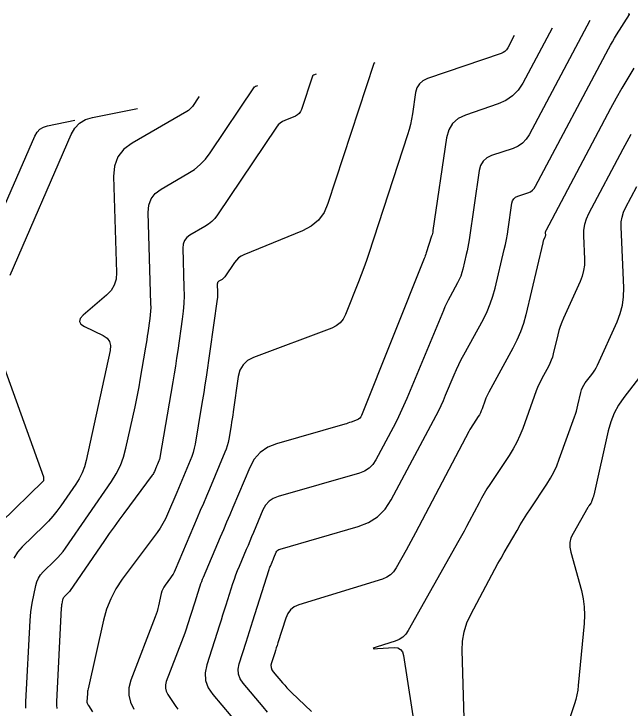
# Model space of a CAD drawing. Extents: x 1354696 to 1366163, y 660729 to 670380.
# Drawn here: x 1363364.8 to 1363450.9, y 665087.3 to 665184.4 of the extents above; entities that cross this region are included whole.
import ezdxf

# ---------------------------------------------------------------- set-up
doc = ezdxf.new("R2010")
doc.units = 0
doc.layers.add('R_Contours', color=7, linetype='Continuous')

msp = doc.modelspace()

# ---------------------------------------------------------------- linework, layer by layer
at = {"layer": 'R_Contours'}
for points in [[(1363400.266, 665086.714), (1363399.621, 665087.456), (1363396.825, 665090.752), (1363396.408, 665091.374), (1363396.179, 665092.033), (1363396.138, 665092.729), (1363396.284, 665093.463), (1363397.245, 665096.473), (1363397.486, 665097.226), (1363397.725, 665097.978), (1363397.964, 665098.731), (1363398.203, 665099.484), (1363400.434, 665106.531), (1363400.483, 665106.681), (1363400.536, 665106.829), (1363400.593, 665106.977), (1363400.653, 665107.123), (1363400.9, 665107.704), (1363400.961, 665107.849), (1363401.023, 665107.995), (1363401.085, 665108.14), (1363401.146, 665108.286), (1363401.476, 665109.067), (1363401.565, 665109.23), (1363401.682, 665109.362), (1363401.827, 665109.462), (1363401.999, 665109.531), (1363412.943, 665112.663), (1363414.391, 665113.228), (1363415.64, 665114.037), (1363416.692, 665115.092), (1363417.545, 665116.39), (1363423.831, 665128.235), (1363424.187, 665128.926), (1363424.527, 665129.624), (1363424.851, 665130.33), (1363425.158, 665131.044), (1363426.353, 665133.914), (1363426.661, 665134.627), (1363426.987, 665135.331), (1363427.332, 665136.027), (1363427.695, 665136.714), (1363430.426, 665141.714), (1363430.949, 665142.752), (1363431.399, 665143.819), (1363431.777, 665144.913), (1363432.081, 665146.035), (1363433.353, 665151.423), (1363433.514, 665152.139), (1363433.659, 665152.857), (1363433.789, 665153.579), (1363433.902, 665154.303), (1363434.431, 665157.918), (1363434.523, 665158.257), (1363434.69, 665158.533), (1363434.932, 665158.747), (1363435.249, 665158.899), (1363436.667, 665159.379), (1363436.999, 665159.526), (1363437.286, 665159.725), (1363437.529, 665159.976), (1363437.727, 665160.281), (1363447.938, 665179.523), (1363448.207, 665180.02), (1363448.485, 665180.511), (1363448.772, 665180.996), (1363449.068, 665181.477), (1363450.848, 665184.312), (1363450.855, 665184.327), (1363450.855, 665184.341), (1363450.847, 665184.352), (1363450.833, 665184.361), (1363450.722, 665184.407)], [(1363445.306, 665183.462), (1363436.837, 665167.502), (1363436.418, 665166.858), (1363435.904, 665166.325), (1363435.295, 665165.903), (1363434.592, 665165.593), (1363431.588, 665164.575), (1363430.917, 665164.254), (1363430.405, 665163.801), (1363430.051, 665163.215), (1363429.857, 665162.497), (1363428.439, 665152.804), (1363428.358, 665152.286), (1363428.265, 665151.77), (1363428.161, 665151.256), (1363428.046, 665150.745), (1363427.564, 665148.703), (1363427.428, 665148.199), (1363427.258, 665147.707), (1363427.056, 665147.228), (1363426.821, 665146.761), (1363425.775, 665144.847), (1363425.523, 665144.371), (1363425.284, 665143.889), (1363425.058, 665143.401), (1363424.845, 665142.907), (1363419.717, 665130.593), (1363419.274, 665129.562), (1363418.807, 665128.543), (1363418.316, 665127.534), (1363417.802, 665126.537), (1363415.389, 665121.991), (1363414.968, 665121.35), (1363414.448, 665120.829), (1363413.831, 665120.429), (1363413.116, 665120.15), (1363401.755, 665116.899), (1363401.051, 665116.618), (1363400.461, 665116.208), (1363399.983, 665115.671), (1363399.619, 665115.007), (1363398.276, 665111.821), (1363398.025, 665111.228), (1363397.775, 665110.635), (1363397.523, 665110.042), (1363397.272, 665109.449), (1363396.264, 665107.079), (1363396.02, 665106.484), (1363395.789, 665105.884), (1363395.573, 665105.278), (1363395.372, 665104.667), (1363394.423, 665101.668), (1363394.2, 665100.964), (1363393.976, 665100.26), (1363393.752, 665099.556), (1363393.527, 665098.852), (1363391.763, 665093.328), (1363391.538, 665092.202), (1363391.602, 665091.133), (1363391.954, 665090.122), (1363392.594, 665089.168), (1363397.659, 665083.194)], [(1363440.03, 665182.418), (1363435.947, 665174.724), (1363435.307, 665173.739), (1363434.522, 665172.924), (1363433.592, 665172.28), (1363432.517, 665171.806), (1363427.928, 665170.251), (1363426.902, 665169.761), (1363426.12, 665169.069), (1363425.58, 665168.174), (1363425.283, 665167.077), (1363423.382, 665154.081), (1363423.349, 665153.884), (1363423.307, 665153.688), (1363423.257, 665153.495), (1363423.199, 665153.303), (1363422.436, 665150.967), (1363422.37, 665150.769), (1363422.3, 665150.571), (1363422.227, 665150.375), (1363422.152, 665150.18), (1363413.392, 665128.2), (1363413.291, 665128.003), (1363413.158, 665127.84), (1363412.992, 665127.71), (1363412.794, 665127.612), (1363411.936, 665127.289), (1363411.721, 665127.21), (1363411.504, 665127.136), (1363411.286, 665127.067), (1363411.067, 665127.001), (1363401.51, 665124.267), (1363400.275, 665123.773), (1363399.239, 665123.055), (1363398.402, 665122.112), (1363397.763, 665120.946), (1363395.406, 665115.356), (1363394.966, 665114.315), (1363394.526, 665113.275), (1363394.085, 665112.235), (1363393.644, 665111.195), (1363391.24, 665105.54), (1363391.12, 665105.247), (1363391.006, 665104.951), (1363390.9, 665104.653), (1363390.801, 665104.353), (1363390.419, 665103.145), (1363390.323, 665102.843), (1363390.227, 665102.541), (1363390.131, 665102.24), (1363390.035, 665101.938), (1363389.074, 665098.931), (1363388.878, 665098.331), (1363388.673, 665097.733), (1363388.46, 665097.139), (1363388.238, 665096.548), (1363386.1, 665090.972), (1363385.977, 665090.508), (1363385.969, 665090.057), (1363386.076, 665089.619), (1363386.297, 665089.194), (1363387.41, 665087.517), (1363387.7, 665087.108)], [(1363434.755, 665181.375), (1363433.836, 665179.643), (1363433.663, 665179.378), (1363433.451, 665179.158), (1363433.2, 665178.984), (1363432.911, 665178.856), (1363422.606, 665175.364), (1363421.969, 665175.06), (1363421.483, 665174.63), (1363421.147, 665174.074), (1363420.963, 665173.392), (1363420.527, 665170.414), (1363420.403, 665169.674), (1363420.247, 665168.94), (1363420.06, 665168.214), (1363419.842, 665167.495), (1363414.424, 665150.902), (1363414.086, 665149.894), (1363413.732, 665148.891), (1363413.362, 665147.894), (1363412.976, 665146.903), (1363411.161, 665142.348), (1363410.834, 665141.713), (1363410.403, 665141.185), (1363409.867, 665140.764), (1363409.226, 665140.449), (1363398.302, 665136.331), (1363397.471, 665135.901), (1363396.838, 665135.314), (1363396.402, 665134.568), (1363396.163, 665133.664), (1363395.457, 665128.72), (1363395.387, 665128.242), (1363395.314, 665127.765), (1363395.238, 665127.288), (1363395.158, 665126.811), (1363394.833, 665124.907), (1363394.739, 665124.435), (1363394.618, 665123.97), (1363394.47, 665123.513), (1363394.296, 665123.064), (1363392.127, 665117.924), (1363391.703, 665116.919), (1363391.278, 665115.915), (1363390.852, 665114.91), (1363390.426, 665113.906), (1363387.322, 665106.604), (1363387.188, 665106.313), (1363387.038, 665106.03), (1363386.871, 665105.758), (1363386.687, 665105.495), (1363385.921, 665104.46), (1363385.744, 665104.195), (1363385.598, 665103.916), (1363385.482, 665103.622), (1363385.396, 665103.315), (1363385.006, 665101.577), (1363384.91, 665101.184), (1363384.801, 665100.796), (1363384.677, 665100.412), (1363384.539, 665100.033), (1363381.137, 665091.158), (1363380.859, 665090.11), (1363380.841, 665089.092), (1363381.081, 665088.102), (1363381.581, 665087.14)], [(1363415.257, 665177.538), (1363415.151, 665177.502), (1363415.134, 665177.495), (1363415.121, 665177.484), (1363415.111, 665177.471), (1363415.103, 665177.455), (1363408.706, 665157.864), (1363408.149, 665156.599), (1363407.37, 665155.54), (1363406.369, 665154.687), (1363405.148, 665154.041), (1363396.952, 665150.699), (1363396.558, 665150.504), (1363396.204, 665150.259), (1363395.892, 665149.963), (1363395.621, 665149.617), (1363394.263, 665147.601), (1363394.185, 665147.499), (1363394.098, 665147.408), (1363394.001, 665147.327), (1363393.894, 665147.257), (1363393.446, 665146.998), (1363393.348, 665146.925), (1363393.28, 665146.836), (1363393.24, 665146.731), (1363393.23, 665146.61), (1363393.266, 665145.437), (1363393.268, 665145.199), (1363393.26, 665144.961), (1363393.242, 665144.724), (1363393.214, 665144.487), (1363391.653, 665133.553), (1363391.499, 665132.497), (1363391.337, 665131.442), (1363391.169, 665130.387), (1363390.993, 665129.334), (1363390.119, 665124.214), (1363390, 665123.621), (1363389.848, 665123.039), (1363389.663, 665122.466), (1363389.444, 665121.903), (1363388.503, 665119.67), (1363388.267, 665119.112), (1363388.031, 665118.554), (1363387.794, 665117.996), (1363387.558, 665117.439), (1363386.278, 665114.429), (1363385.967, 665113.752), (1363385.618, 665113.098), (1363385.23, 665112.465), (1363384.804, 665111.854), (1363379.938, 665105.291), (1363379.055, 665103.962), (1363378.323, 665102.564), (1363377.743, 665101.097), (1363377.314, 665099.56), (1363375.155, 665089.946), (1363375.123, 665089.789), (1363375.098, 665089.631), (1363375.08, 665089.472), (1363375.068, 665089.312), (1363375.005, 665088.125), (1363375.006, 665088.088), (1363375.011, 665088.052), (1363375.02, 665088.017), (1363375.034, 665087.982), (1363375.125, 665087.797), (1363375.146, 665087.755), (1363375.169, 665087.714), (1363375.192, 665087.673), (1363375.217, 665087.633), (1363375.773, 665086.747)], [(1363451.484, 665176.801), (1363450.63, 665175.412), (1363449.801, 665174.009), (1363448.998, 665172.591), (1363448.221, 665171.157), (1363439.153, 665154.07), (1363439.121, 665154), (1363439.1, 665153.928), (1363439.088, 665153.853), (1363439.086, 665153.776), (1363439.099, 665153.464), (1363439.098, 665153.387), (1363439.088, 665153.312), (1363439.069, 665153.238), (1363439.041, 665153.166), (1363438.854, 665152.754), (1363438.814, 665152.66), (1363438.779, 665152.566), (1363438.749, 665152.469), (1363438.724, 665152.371), (1363436.351, 665142.316), (1363436.019, 665141.095), (1363435.608, 665139.904), (1363435.118, 665138.744), (1363434.549, 665137.614), (1363431.195, 665131.473), (1363431.051, 665131.196), (1363430.918, 665130.914), (1363430.795, 665130.628), (1363430.684, 665130.336), (1363430.255, 665129.149), (1363430.143, 665128.865), (1363430.015, 665128.589), (1363429.87, 665128.322), (1363429.709, 665128.062), (1363429.033, 665127.041), (1363428.867, 665126.783), (1363428.708, 665126.522), (1363428.555, 665126.257), (1363428.41, 665125.987), (1363420.958, 665111.8), (1363420.632, 665111.186), (1363420.302, 665110.574), (1363419.968, 665109.964), (1363419.63, 665109.357), (1363418.237, 665106.88), (1363417.872, 665106.347), (1363417.43, 665105.911), (1363416.911, 665105.57), (1363416.314, 665105.325), (1363404.635, 665101.702), (1363403.997, 665101.425), (1363403.478, 665101.029), (1363403.079, 665100.512), (1363402.798, 665099.876), (1363401.697, 665096.397), (1363401.586, 665096.047), (1363401.475, 665095.697), (1363401.364, 665095.347), (1363401.252, 665094.997), (1363400.805, 665093.597), (1363400.737, 665093.256), (1363400.756, 665092.932), (1363400.863, 665092.626), (1363401.057, 665092.337), (1363402.356, 665090.804), (1363402.657, 665090.459), (1363402.965, 665090.122), (1363403.283, 665089.794), (1363403.609, 665089.473), (1363406.407, 665086.793)], [(1363407.074, 665175.968), (1363406.698, 665175.842), (1363406.64, 665175.816), (1363406.593, 665175.78), (1363406.557, 665175.733), (1363406.531, 665175.675), (1363405.015, 665171.033), (1363404.88, 665170.726), (1363404.691, 665170.469), (1363404.448, 665170.262), (1363404.151, 665170.105), (1363402.668, 665169.5), (1363402.331, 665169.334), (1363402.029, 665169.124), (1363401.762, 665168.871), (1363401.53, 665168.575), (1363393.238, 665156.272), (1363392.876, 665155.794), (1363392.467, 665155.365), (1363392.011, 665154.987), (1363391.509, 665154.658), (1363389.406, 665153.444), (1363388.949, 665153.102), (1363388.627, 665152.685), (1363388.442, 665152.192), (1363388.393, 665151.623), (1363388.565, 665146.099), (1363388.576, 665144.993), (1363388.539, 665143.89), (1363388.454, 665142.79), (1363388.321, 665141.693), (1363387.696, 665137.308), (1363387.536, 665136.212), (1363387.368, 665135.117), (1363387.193, 665134.024), (1363387.01, 665132.932), (1363385.2, 665122.322), (1363385.177, 665122.204), (1363385.146, 665122.088), (1363385.109, 665121.974), (1363385.066, 665121.862), (1363384.878, 665121.416), (1363384.831, 665121.305), (1363384.784, 665121.193), (1363384.736, 665121.082), (1363384.689, 665120.971), (1363384.434, 665120.371), (1363384.372, 665120.236), (1363384.302, 665120.105), (1363384.225, 665119.979), (1363384.14, 665119.857), (1363380.171, 665114.504), (1363379.484, 665113.569), (1363378.805, 665112.629), (1363378.134, 665111.683), (1363377.47, 665110.731), (1363372.543, 665103.599), (1363372.468, 665103.494), (1363372.387, 665103.394), (1363372.302, 665103.298), (1363372.212, 665103.206), (1363371.842, 665102.845), (1363371.758, 665102.75), (1363371.69, 665102.646), (1363371.64, 665102.533), (1363371.606, 665102.411), (1363371.491, 665101.849), (1363371.466, 665101.713), (1363371.446, 665101.577), (1363371.431, 665101.439), (1363371.422, 665101.301), (1363370.725, 665088.14), (1363370.729, 665087.678), (1363370.791, 665087.228)], [(1363366.453, 665087.268), (1363366.445, 665088.155), (1363367.046, 665099.51), (1363367.089, 665100.12), (1363367.155, 665100.727), (1363367.244, 665101.331), (1363367.355, 665101.932), (1363367.859, 665104.413), (1363368.01, 665104.952), (1363368.234, 665105.451), (1363368.532, 665105.91), (1363368.904, 665106.328), (1363370.537, 665107.923), (1363370.935, 665108.331), (1363371.312, 665108.756), (1363371.668, 665109.199), (1363372.003, 665109.659), (1363378.427, 665118.96), (1363379.11, 665120.056), (1363379.676, 665121.202), (1363380.128, 665122.399), (1363380.463, 665123.646), (1363381.725, 665129.416), (1363381.923, 665130.348), (1363382.11, 665131.282), (1363382.287, 665132.218), (1363382.452, 665133.156), (1363383.243, 665137.79), (1363383.327, 665138.291), (1363383.407, 665138.792), (1363383.484, 665139.293), (1363383.557, 665139.796), (1363383.844, 665141.805), (1363383.905, 665142.309), (1363383.944, 665142.813), (1363383.961, 665143.318), (1363383.956, 665143.825), (1363383.556, 665156.637), (1363383.644, 665157.653), (1363383.975, 665158.534), (1363384.549, 665159.28), (1363385.367, 665159.89), (1363389.123, 665162.06), (1363390.021, 665162.647), (1363390.835, 665163.323), (1363391.566, 665164.088), (1363392.214, 665164.943), (1363398.44, 665174.181), (1363398.471, 665174.221), (1363398.508, 665174.254), (1363398.549, 665174.28), (1363398.596, 665174.3), (1363398.891, 665174.398)], [(1363390.708, 665172.828), (1363390.661, 665172.812), (1363390.653, 665172.809), (1363390.646, 665172.804), (1363390.641, 665172.799), (1363390.636, 665172.793), (1363389.744, 665171.469), (1363389.583, 665171.257), (1363389.402, 665171.068), (1363389.2, 665170.9), (1363388.978, 665170.755), (1363381.327, 665166.336), (1363380.15, 665165.457), (1363379.323, 665164.383), (1363378.846, 665163.114), (1363378.72, 665161.65), (1363379.139, 665148.202), (1363379.074, 665147.285), (1363378.818, 665146.451), (1363378.372, 665145.703), (1363377.736, 665145.038), (1363374.454, 665142.246), (1363374.051, 665141.794), (1363373.95, 665141.38), (1363374.15, 665141.004), (1363374.652, 665140.665), (1363377.261, 665139.386), (1363377.813, 665139.017), (1363378.162, 665138.551), (1363378.31, 665137.988), (1363378.256, 665137.327), (1363374.883, 665121.9), (1363374.646, 665121.02), (1363374.327, 665120.175), (1363373.927, 665119.366), (1363373.445, 665118.592), (1363371.356, 665115.567), (1363370.817, 665114.825), (1363370.244, 665114.112), (1363369.637, 665113.427), (1363368.996, 665112.771), (1363365.965, 665109.812), (1363365.306, 665109.07), (1363364.778, 665108.256)], [(1363364.247, 665147.85), (1363372.802, 665167.527), (1363373.308, 665168.414), (1363373.969, 665169.108), (1363374.787, 665169.608), (1363375.76, 665169.916), (1363382.07, 665171.181)], [(1363363.162, 665156.817), (1363367.723, 665167.308), (1363368.029, 665167.844), (1363368.429, 665168.263), (1363368.923, 665168.565), (1363369.511, 665168.751), (1363373.324, 665169.516)], [(1363451.069, 665167.535), (1363450.489, 665166.51), (1363449.927, 665165.475), (1363445.121, 665156.419), (1363444.791, 665155.686), (1363444.564, 665154.928), (1363444.442, 665154.147), (1363444.424, 665153.343), (1363444.562, 665150.077), (1363444.55, 665149.269), (1363444.445, 665148.48), (1363444.247, 665147.709), (1363443.955, 665146.956), (1363441.624, 665141.822), (1363441.385, 665141.258), (1363441.173, 665140.685), (1363440.99, 665140.102), (1363440.835, 665139.509), (1363440.208, 665136.853), (1363440.083, 665136.394), (1363439.929, 665135.947), (1363439.745, 665135.511), (1363439.531, 665135.087), (1363438.616, 665133.412), (1363438.396, 665132.989), (1363438.192, 665132.559), (1363438.005, 665132.121), (1363437.835, 665131.676), (1363435.935, 665126.411), (1363435.546, 665125.425), (1363435.1, 665124.468), (1363434.598, 665123.538), (1363434.039, 665122.638), (1363431.339, 665118.56), (1363430.936, 665117.934), (1363430.549, 665117.298), (1363430.178, 665116.653), (1363429.824, 665115.998), (1363428.437, 665113.359), (1363428.088, 665112.7), (1363427.735, 665112.044), (1363427.377, 665111.391), (1363427.014, 665110.74), (1363419.926, 665098.132), (1363419.578, 665097.624), (1363419.157, 665097.208), (1363418.662, 665096.883), (1363418.093, 665096.65), (1363415.568, 665095.866), (1363415.154, 665095.72), (1363415.025, 665095.625), (1363415.179, 665095.582), (1363415.618, 665095.59), (1363417.939, 665095.727), (1363418.458, 665095.685), (1363418.853, 665095.491), (1363419.126, 665095.145), (1363419.276, 665094.646), (1363420.992, 665083.461)], [(1363427.771, 665084.264), (1363427.465, 665095.336), (1363427.512, 665096.659), (1363427.726, 665097.942), (1363428.109, 665099.185), (1363428.658, 665100.389), (1363431.618, 665105.919), (1363432.042, 665106.704), (1363432.472, 665107.486), (1363432.909, 665108.264), (1363433.352, 665109.039), (1363435.136, 665112.131), (1363435.588, 665112.901), (1363436.051, 665113.663), (1363436.526, 665114.418), (1363437.013, 665115.166), (1363439.291, 665118.606), (1363439.808, 665119.441), (1363440.274, 665120.302), (1363440.687, 665121.189), (1363441.047, 665122.102), (1363443.177, 665128.003), (1363443.316, 665128.409), (1363443.443, 665128.819), (1363443.557, 665129.233), (1363443.657, 665129.651), (1363444.058, 665131.436), (1363444.159, 665131.794), (1363444.296, 665132.135), (1363444.471, 665132.458), (1363444.681, 665132.764), (1363445.598, 665133.955), (1363445.818, 665134.258), (1363446.019, 665134.573), (1363446.202, 665134.898), (1363446.367, 665135.235), (1363449.131, 665141.322), (1363449.573, 665142.465), (1363449.874, 665143.634), (1363450.033, 665144.832), (1363450.051, 665146.056), (1363449.691, 665154.59), (1363449.707, 665155.294), (1363449.814, 665155.978), (1363450.012, 665156.641), (1363450.302, 665157.283), (1363451.87, 665160.238)], [(1363362.948, 665113.219), (1363368.882, 665119.012), (1363368.913, 665119.048), (1363368.937, 665119.087), (1363368.953, 665119.13), (1363368.962, 665119.177), (1363368.983, 665119.371), (1363368.986, 665119.419), (1363368.983, 665119.467), (1363368.974, 665119.514), (1363368.961, 665119.56), (1363361.932, 665139.017)], [(1363454.627, 665136.651), (1363450.085, 665130.751), (1363449.345, 665129.676), (1363448.734, 665128.54), (1363448.252, 665127.344), (1363447.898, 665126.088), (1363445.875, 665117.082), (1363445.851, 665116.98), (1363445.823, 665116.879), (1363445.792, 665116.779), (1363445.758, 665116.68), (1363445.606, 665116.258), (1363445.572, 665116.174), (1363445.534, 665116.092), (1363445.491, 665116.012), (1363445.444, 665115.935), (1363445.243, 665115.632), (1363445.193, 665115.556), (1363445.145, 665115.479), (1363445.098, 665115.401), (1363445.052, 665115.323), (1363442.975, 665111.724), (1363442.683, 665111.089), (1363442.53, 665110.436), (1363442.515, 665109.766), (1363442.64, 665109.079), (1363444.131, 665103.71), (1363444.391, 665102.578), (1363444.545, 665101.437), (1363444.593, 665100.287), (1363444.534, 665099.127), (1363443.701, 665090.435), (1363443.62, 665089.78), (1363443.503, 665089.132), (1363443.35, 665088.492), (1363443.162, 665087.86), (1363441.976, 665084.239)]]:
    msp.add_lwpolyline(points, dxfattribs=at)

doc.saveas('drawing.dxf')
